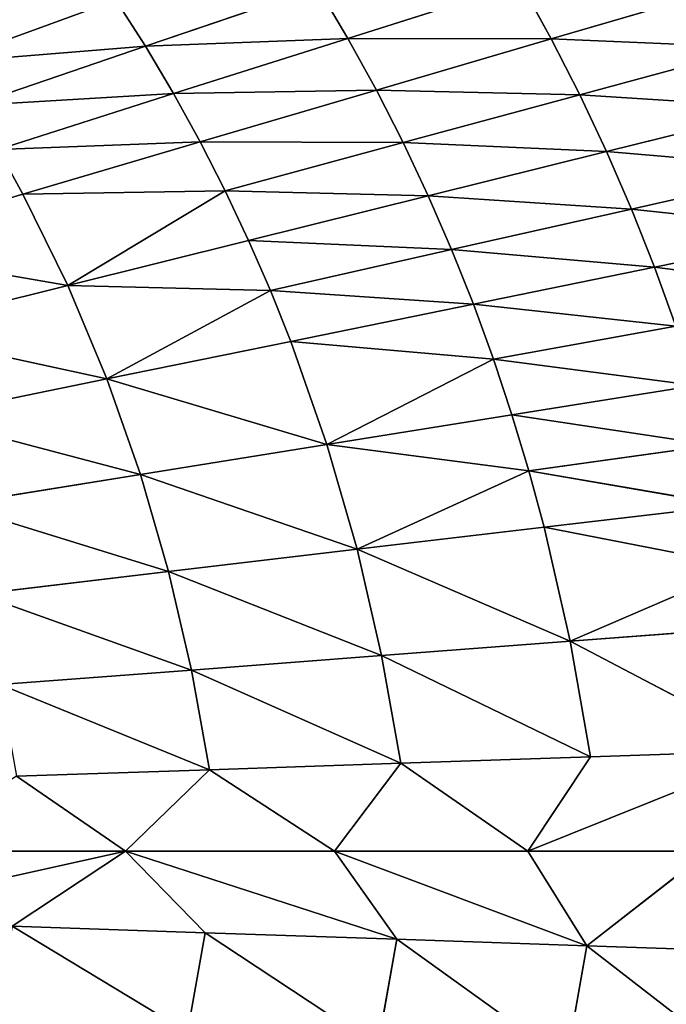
# Model space of a CAD drawing. Extents: x 0 to 605, y 0 to 400.
# Tile 962 of 1056: x 418 to 452, y 192 to 243. Entities that reach past the tile are written whole.
import ezdxf

# ---------------------------------------------------------------- set-up
doc = ezdxf.new("R2010")
doc.units = 0
doc.header["$LTSCALE"] = 25.4
doc.layers.get('0').update_dxf_attribs({"linetype": 'CONTINUOUS'})

# ---------------------------------------------------------------- blocks, each defined once
blk = doc.blocks.new('ATLANTA610_-_S_STL')
at = {"color": 0}
for p, q in [((455.271, 32.924, 154.769), (446.183, 31.675, 157.428)), ((455.271, 32.924, 154.769), (446.183, 31.675, 157.428)), ((456.854, 32.92, 157.889), (447.677, 31.672, 160.365)), ((456.854, 32.92, 157.889), (447.677, 31.672, 160.365)), ((449.076, 31.672, 163.343), (458.336, 32.921, 161.052)), ((449.076, 31.672, 163.343), (458.336, 32.921, 161.052)), ((450.382, 31.676, 166.359), (459.717, 32.926, 164.256)), ((450.382, 31.676, 166.359), (459.717, 32.926, 164.256)), ((451.594, 31.683, 169.409), (460.999, 32.934, 167.496)), ((451.594, 31.683, 169.409), (460.999, 32.934, 167.496)), ((444.593, 31.681, 154.536), (435.524, 30.591, 157.407)), ((444.593, 31.681, 154.536), (435.524, 30.591, 157.407)), ((446.183, 31.675, 157.428), (437.016, 30.585, 160.117)), ((446.183, 31.675, 157.428), (437.016, 30.585, 160.117)), ((438.419, 30.582, 162.869), (447.677, 31.672, 160.365)), ((438.419, 30.582, 162.869), (447.677, 31.672, 160.365)), ((439.734, 30.582, 165.659), (449.076, 31.672, 163.343)), ((439.734, 30.582, 165.659), (449.076, 31.672, 163.343)), ((440.961, 30.585, 168.485), (450.382, 31.676, 166.359)), ((440.961, 30.585, 168.485), (450.382, 31.676, 166.359)), ((451.594, 31.683, 169.409), (442.102, 30.591, 171.342)), ((451.594, 31.683, 169.409), (442.102, 30.591, 171.342)), ((443.156, 30.599, 174.229), (452.714, 31.693, 172.49)), ((443.156, 30.599, 174.229), (452.714, 31.693, 172.49)), ((444.125, 30.611, 177.142), (453.742, 31.707, 175.599)), ((444.125, 30.611, 177.142), (453.742, 31.707, 175.599)), ((444.593, 31.681, 154.536), (446.183, 31.675, 157.428)), ((444.593, 31.681, 154.536), (446.183, 31.675, 157.428)), ((458.1, 31.869, 194.737), (444.949, 30.391, 200.027)), ((458.1, 31.869, 194.737), (444.949, 30.391, 200.027)), ((455.53, 31.746, 181.891), (445.009, 30.625, 180.078)), ((455.53, 31.746, 181.891), (445.009, 30.625, 180.078)), ((454.68, 31.725, 178.733), (445.009, 30.625, 180.078)), ((454.68, 31.725, 178.733), (445.009, 30.625, 180.078)), ((445.811, 30.643, 183.037), (455.53, 31.746, 181.891)), ((445.811, 30.643, 183.037), (455.53, 31.746, 181.891)), ((446.183, 31.675, 157.428), (447.677, 31.672, 160.365)), ((446.183, 31.675, 157.428), (447.677, 31.672, 160.365)), ((447.179, 30.687, 189.016), (458.1, 31.869, 194.737)), ((447.179, 30.687, 189.016), (458.1, 31.869, 194.737)), ((456.976, 31.8, 188.274), (447.179, 30.687, 189.016)), ((456.976, 31.8, 188.274), (447.179, 30.687, 189.016)), ((456.295, 31.771, 185.072), (447.179, 30.687, 189.016)), ((456.295, 31.771, 185.072), (447.179, 30.687, 189.016)), ((449.076, 31.672, 163.343), (447.677, 31.672, 160.365)), ((449.076, 31.672, 163.343), (447.677, 31.672, 160.365)), ((448.054, 30.724, 204.976), (457.918, 31.847, 205.31)), ((448.054, 30.724, 204.976), (457.918, 31.847, 205.31)), ((456.796, 31.778, 211.766), (448.054, 30.724, 204.976)), ((456.796, 31.778, 211.766), (448.054, 30.724, 204.976)), ((448.247, 30.745, 195.072), (458.1, 31.869, 194.737)), ((448.247, 30.745, 195.072), (458.1, 31.869, 194.737)), ((450.382, 31.676, 166.359), (449.076, 31.672, 163.343)), ((450.382, 31.676, 166.359), (449.076, 31.672, 163.343)), ((451.594, 31.683, 169.409), (450.382, 31.676, 166.359)), ((451.594, 31.683, 169.409), (450.382, 31.676, 166.359)), ((451.594, 31.683, 169.409), (452.714, 31.693, 172.49)), ((451.594, 31.683, 169.409), (452.714, 31.693, 172.49)), ((454.415, 31.413, 200.027), (444.949, 30.391, 200.027)), ((454.415, 31.413, 200.027), (444.949, 30.391, 200.027)), ((448.054, 30.724, 204.976), (454.415, 31.413, 200.027)), ((448.054, 30.724, 204.976), (454.415, 31.413, 200.027)), ((433.943, 30.599, 154.741), (424.91, 29.648, 157.822)), ((433.943, 30.599, 154.741), (424.91, 29.648, 157.822)), ((435.524, 30.591, 157.407), (426.386, 29.642, 160.307)), ((435.524, 30.591, 157.407), (426.386, 29.642, 160.307)), ((427.779, 29.637, 162.833), (437.016, 30.585, 160.117)), ((427.779, 29.637, 162.833), (437.016, 30.585, 160.117)), ((429.089, 29.634, 165.398), (438.419, 30.582, 162.869)), ((429.089, 29.634, 165.398), (438.419, 30.582, 162.869)), ((430.317, 29.634, 167.998), (439.734, 30.582, 165.659)), ((430.317, 29.634, 167.998), (439.734, 30.582, 165.659)), ((440.961, 30.585, 168.485), (431.464, 29.636, 170.632)), ((440.961, 30.585, 168.485), (431.464, 29.636, 170.632)), ((443.156, 30.599, 174.229), (432.53, 29.641, 173.295)), ((443.156, 30.599, 174.229), (432.53, 29.641, 173.295)), ((432.53, 29.641, 173.295), (442.102, 30.591, 171.342)), ((432.53, 29.641, 173.295), (442.102, 30.591, 171.342)), ((433.943, 30.599, 154.741), (435.524, 30.591, 157.407)), ((433.943, 30.599, 154.741), (435.524, 30.591, 157.407)), ((445.009, 30.625, 180.078), (434.424, 29.657, 178.7)), ((445.009, 30.625, 180.078), (434.424, 29.657, 178.7)), ((444.125, 30.611, 177.142), (434.424, 29.657, 178.7)), ((444.125, 30.611, 177.142), (434.424, 29.657, 178.7)), ((443.156, 30.599, 174.229), (434.424, 29.657, 178.7)), ((443.156, 30.599, 174.229), (434.424, 29.657, 178.7)), ((448.054, 30.724, 204.976), (434.816, 29.447, 200.027)), ((448.054, 30.724, 204.976), (434.816, 29.447, 200.027)), ((435.524, 30.591, 157.407), (437.016, 30.585, 160.117)), ((435.524, 30.591, 157.407), (437.016, 30.585, 160.117)), ((447.179, 30.687, 189.016), (436.005, 29.683, 184.194)), ((447.179, 30.687, 189.016), (436.005, 29.683, 184.194)), ((445.811, 30.643, 183.037), (436.005, 29.683, 184.194)), ((445.811, 30.643, 183.037), (436.005, 29.683, 184.194)), ((445.009, 30.625, 180.078), (436.005, 29.683, 184.194)), ((445.009, 30.625, 180.078), (436.005, 29.683, 184.194)), ((438.419, 30.582, 162.869), (437.016, 30.585, 160.117)), ((438.419, 30.582, 162.869), (437.016, 30.585, 160.117)), ((448.247, 30.745, 195.072), (437.291, 29.719, 189.766)), ((448.247, 30.745, 195.072), (437.291, 29.719, 189.766)), ((447.179, 30.687, 189.016), (437.291, 29.719, 189.766)), ((447.179, 30.687, 189.016), (437.291, 29.719, 189.766)), ((438.093, 29.748, 204.638), (448.054, 30.724, 204.976)), ((438.093, 29.748, 204.638), (448.054, 30.724, 204.976)), ((446.987, 30.667, 211.023), (438.093, 29.748, 204.638)), ((446.987, 30.667, 211.023), (438.093, 29.748, 204.638)), ((448.247, 30.745, 195.072), (438.298, 29.766, 195.409)), ((448.247, 30.745, 195.072), (438.298, 29.766, 195.409)), ((439.734, 30.582, 165.659), (438.419, 30.582, 162.869)), ((439.734, 30.582, 165.659), (438.419, 30.582, 162.869)), ((440.961, 30.585, 168.485), (439.734, 30.582, 165.659)), ((440.961, 30.585, 168.485), (439.734, 30.582, 165.659)), ((440.961, 30.585, 168.485), (442.102, 30.591, 171.342)), ((440.961, 30.585, 168.485), (442.102, 30.591, 171.342)), ((443.156, 30.599, 174.229), (442.102, 30.591, 171.342)), ((443.156, 30.599, 174.229), (442.102, 30.591, 171.342)), ((443.156, 30.599, 174.229), (444.125, 30.611, 177.142)), ((443.156, 30.599, 174.229), (444.125, 30.611, 177.142)), ((444.125, 30.611, 177.142), (445.009, 30.625, 180.078)), ((444.125, 30.611, 177.142), (445.009, 30.625, 180.078)), ((448.247, 30.745, 195.072), (444.949, 30.391, 200.027)), ((448.247, 30.745, 195.072), (444.949, 30.391, 200.027)), ((448.054, 30.724, 204.976), (444.949, 30.391, 200.027)), ((448.054, 30.724, 204.976), (444.949, 30.391, 200.027)), ((445.009, 30.625, 180.078), (445.811, 30.643, 183.037)), ((445.009, 30.625, 180.078), (445.811, 30.643, 183.037)), ((445.811, 30.643, 183.037), (447.179, 30.687, 189.016)), ((445.811, 30.643, 183.037), (447.179, 30.687, 189.016)), ((446.987, 30.667, 211.023), (448.054, 30.724, 204.976)), ((446.987, 30.667, 211.023), (448.054, 30.724, 204.976)), ((447.179, 30.687, 189.016), (448.247, 30.745, 195.072)), ((447.179, 30.687, 189.016), (448.247, 30.745, 195.072)), ((444.949, 30.391, 200.027), (434.816, 29.447, 200.027)), ((444.949, 30.391, 200.027), (434.816, 29.447, 200.027)), ((444.949, 30.391, 200.027), (438.298, 29.766, 195.409)), ((444.949, 30.391, 200.027), (438.298, 29.766, 195.409)), ((414.37, 28.83, 158.669), (423.35, 29.657, 155.381)), ((414.37, 28.83, 158.669), (423.35, 29.657, 155.381)), ((424.91, 29.648, 157.822), (415.816, 28.822, 160.931)), ((424.91, 29.648, 157.822), (415.816, 28.822, 160.931)), ((417.185, 28.816, 163.233), (426.386, 29.642, 160.307)), ((417.185, 28.816, 163.233), (426.386, 29.642, 160.307)), ((418.477, 28.812, 165.573), (427.779, 29.637, 162.833)), ((418.477, 28.812, 165.573), (427.779, 29.637, 162.833)), ((418.477, 28.812, 165.573), (429.089, 29.634, 165.398)), ((418.477, 28.812, 165.573), (429.089, 29.634, 165.398)), ((420.833, 28.81, 170.359), (431.464, 29.636, 170.632)), ((420.833, 28.81, 170.359), (431.464, 29.636, 170.632)), ((430.317, 29.634, 167.998), (420.833, 28.81, 170.359)), ((420.833, 28.81, 170.359), (429.089, 29.634, 165.398)), ((420.833, 28.81, 170.359), (429.089, 29.634, 165.398)), ((430.317, 29.634, 167.998), (420.833, 28.81, 170.359)), ((432.53, 29.641, 173.295), (422.889, 28.815, 175.266)), ((432.53, 29.641, 173.295), (422.889, 28.815, 175.266)), ((422.889, 28.815, 175.266), (431.464, 29.636, 170.632)), ((422.889, 28.815, 175.266), (431.464, 29.636, 170.632)), ((423.35, 29.657, 155.381), (424.91, 29.648, 157.822)), ((423.35, 29.657, 155.381), (424.91, 29.648, 157.822)), ((438.093, 29.748, 204.638), (423.865, 28.574, 200.027)), ((438.093, 29.748, 204.638), (423.865, 28.574, 200.027)), ((434.816, 29.447, 200.027), (423.865, 28.574, 200.027)), ((434.816, 29.447, 200.027), (423.865, 28.574, 200.027)), ((434.424, 29.657, 178.7), (424.65, 28.828, 180.272)), ((434.424, 29.657, 178.7), (424.65, 28.828, 180.272)), ((424.91, 29.648, 157.822), (426.386, 29.642, 160.307)), ((424.91, 29.648, 157.822), (426.386, 29.642, 160.307)), ((437.291, 29.719, 189.766), (426.123, 28.849, 185.361)), ((437.291, 29.719, 189.766), (426.123, 28.849, 185.361)), ((436.005, 29.683, 184.194), (426.123, 28.849, 185.361)), ((436.005, 29.683, 184.194), (426.123, 28.849, 185.361)), ((427.779, 29.637, 162.833), (426.386, 29.642, 160.307)), ((427.779, 29.637, 162.833), (426.386, 29.642, 160.307)), ((438.298, 29.766, 195.409), (427.323, 28.878, 190.523)), ((438.298, 29.766, 195.409), (427.323, 28.878, 190.523)), ((437.291, 29.719, 189.766), (427.323, 28.878, 190.523)), ((437.291, 29.719, 189.766), (427.323, 28.878, 190.523)), ((429.089, 29.634, 165.398), (427.779, 29.637, 162.833)), ((429.089, 29.634, 165.398), (427.779, 29.637, 162.833)), ((428.048, 28.899, 204.297), (438.093, 29.748, 204.638)), ((428.048, 28.899, 204.297), (438.093, 29.748, 204.638)), ((437.087, 29.701, 210.272), (428.048, 28.899, 204.297)), ((437.087, 29.701, 210.272), (428.048, 28.899, 204.297)), ((438.298, 29.766, 195.409), (428.265, 28.916, 195.75)), ((438.298, 29.766, 195.409), (428.265, 28.916, 195.75)), ((434.816, 29.447, 200.027), (428.265, 28.916, 195.75)), ((434.816, 29.447, 200.027), (428.265, 28.916, 195.75)), ((430.317, 29.634, 167.998), (429.089, 29.634, 165.398)), ((430.317, 29.634, 167.998), (429.089, 29.634, 165.398)), ((430.317, 29.634, 167.998), (431.464, 29.636, 170.632)), ((430.317, 29.634, 167.998), (431.464, 29.636, 170.632)), ((432.53, 29.641, 173.295), (431.464, 29.636, 170.632)), ((432.53, 29.641, 173.295), (431.464, 29.636, 170.632)), ((434.424, 29.657, 178.7), (432.53, 29.641, 173.295)), ((434.424, 29.657, 178.7), (432.53, 29.641, 173.295)), ((436.005, 29.683, 184.194), (434.424, 29.657, 178.7)), ((436.005, 29.683, 184.194), (434.424, 29.657, 178.7)), ((438.298, 29.766, 195.409), (434.816, 29.447, 200.027)), ((438.298, 29.766, 195.409), (434.816, 29.447, 200.027)), ((438.093, 29.748, 204.638), (434.816, 29.447, 200.027)), ((438.093, 29.748, 204.638), (434.816, 29.447, 200.027)), ((436.005, 29.683, 184.194), (437.291, 29.719, 189.766)), ((436.005, 29.683, 184.194), (437.291, 29.719, 189.766)), ((437.087, 29.701, 210.272), (438.093, 29.748, 204.638)), ((437.087, 29.701, 210.272), (438.093, 29.748, 204.638)), ((437.291, 29.719, 189.766), (438.298, 29.766, 195.409)), ((437.291, 29.719, 189.766), (438.298, 29.766, 195.409)), ((428.265, 28.916, 195.75), (417.282, 28.15, 191.286)), ((428.265, 28.916, 195.75), (417.282, 28.15, 191.286)), ((428.265, 28.916, 195.75), (418.157, 28.18, 196.093)), ((428.265, 28.916, 195.75), (418.157, 28.18, 196.093)), ((428.265, 28.916, 195.75), (423.865, 28.574, 200.027)), ((428.265, 28.916, 195.75), (423.865, 28.574, 200.027)), ((427.323, 28.878, 190.523), (428.265, 28.916, 195.75)), ((427.323, 28.878, 190.523), (428.265, 28.916, 195.75)), ((423.865, 28.574, 200.027), (407.741, 27.534, 203.607)), ((423.865, 28.574, 200.027), (407.741, 27.534, 203.607)), ((409.118, 28.098, 168.336), (418.477, 28.812, 165.573)), ((409.118, 28.098, 168.336), (418.477, 28.812, 165.573)), ((411.289, 28.096, 172.739), (420.833, 28.81, 170.359)), ((411.289, 28.096, 172.739), (420.833, 28.81, 170.359)), ((423.865, 28.574, 200.027), (412.096, 27.785, 200.027)), ((423.865, 28.574, 200.027), (412.096, 27.785, 200.027)), ((422.889, 28.815, 175.266), (413.185, 28.1, 177.252)), ((422.889, 28.815, 175.266), (413.185, 28.1, 177.252)), ((424.65, 28.828, 180.272), (414.81, 28.11, 181.858)), ((424.65, 28.828, 180.272), (414.81, 28.11, 181.858)), ((426.123, 28.849, 185.361), (416.171, 28.126, 186.538)), ((426.123, 28.849, 185.361), (416.171, 28.126, 186.538)), ((417.185, 28.816, 163.233), (418.477, 28.812, 165.573)), ((417.185, 28.816, 163.233), (418.477, 28.812, 165.573)), ((427.323, 28.878, 190.523), (417.282, 28.15, 191.286)), ((427.323, 28.878, 190.523), (417.282, 28.15, 191.286)), ((427.107, 28.861, 209.515), (417.929, 28.165, 203.953)), ((427.107, 28.861, 209.515), (417.929, 28.165, 203.953)), ((417.929, 28.165, 203.953), (423.865, 28.574, 200.027)), ((417.929, 28.165, 203.953), (423.865, 28.574, 200.027)), ((423.865, 28.574, 200.027), (418.157, 28.18, 196.093)), ((423.865, 28.574, 200.027), (418.157, 28.18, 196.093)), ((420.833, 28.81, 170.359), (418.477, 28.812, 165.573)), ((420.833, 28.81, 170.359), (418.477, 28.812, 165.573)), ((422.889, 28.815, 175.266), (420.833, 28.81, 170.359)), ((422.889, 28.815, 175.266), (420.833, 28.81, 170.359)), ((422.889, 28.815, 175.266), (424.65, 28.828, 180.272)), ((422.889, 28.815, 175.266), (424.65, 28.828, 180.272)), ((428.048, 28.899, 204.297), (423.865, 28.574, 200.027)), ((428.048, 28.899, 204.297), (423.865, 28.574, 200.027)), ((424.65, 28.828, 180.272), (426.123, 28.849, 185.361)), ((424.65, 28.828, 180.272), (426.123, 28.849, 185.361)), ((426.123, 28.849, 185.361), (427.323, 28.878, 190.523)), ((426.123, 28.849, 185.361), (427.323, 28.878, 190.523)), ((427.107, 28.861, 209.515), (428.048, 28.899, 204.297)), ((427.107, 28.861, 209.515), (428.048, 28.899, 204.297))]:
    blk.add_line(p, q, dxfattribs=at)
mesh = blk.add_polyface(dxfattribs=at)
corners = [(444.593, 31.681, 154.536), (455.271, 32.924, 154.769), (453.586, 32.931, 151.697), (446.183, 31.675, 157.428)]
mesh.append_faces([[corners[k] for k in face] for face in [(0, 1, 2), (1, 0, 3)]], dxfattribs={"vtx0": -1, "color": 0})
mesh = blk.add_polyface(dxfattribs=at)
corners = [(446.183, 31.675, 157.428), (456.854, 32.92, 157.889), (455.271, 32.924, 154.769), (447.677, 31.672, 160.365)]
mesh.append_faces([[corners[k] for k in face] for face in [(0, 1, 2), (1, 0, 3)]], dxfattribs={"vtx0": -1, "color": 0})
mesh = blk.add_polyface(dxfattribs=at)
corners = [(447.677, 31.672, 160.365), (458.336, 32.921, 161.052), (456.854, 32.92, 157.889), (449.076, 31.672, 163.343)]
mesh.append_faces([[corners[k] for k in face] for face in [(0, 1, 2), (1, 0, 3)]], dxfattribs={"vtx0": -1, "color": 0})
mesh = blk.add_polyface(dxfattribs=at)
corners = [(449.076, 31.672, 163.343), (459.717, 32.926, 164.256), (458.336, 32.921, 161.052), (450.382, 31.676, 166.359)]
mesh.append_faces([[corners[k] for k in face] for face in [(0, 1, 2), (1, 0, 3)]], dxfattribs={"vtx0": -1, "color": 0})
mesh = blk.add_polyface(dxfattribs=at)
corners = [(450.382, 31.676, 166.359), (460.999, 32.934, 167.496), (459.717, 32.926, 164.256), (451.594, 31.683, 169.409)]
mesh.append_faces([[corners[k] for k in face] for face in [(0, 1, 2), (1, 0, 3)]], dxfattribs={"vtx0": -1, "color": 0})
mesh = blk.add_polyface(dxfattribs=at)
corners = [(451.594, 31.683, 169.409), (462.183, 32.947, 170.77), (460.999, 32.934, 167.496), (452.714, 31.693, 172.49)]
mesh.append_faces([[corners[k] for k in face] for face in [(0, 1, 2), (1, 0, 3)]], dxfattribs={"vtx0": -1, "color": 0})
mesh = blk.add_polyface(dxfattribs=at)
corners = [(433.943, 30.599, 154.741), (444.593, 31.681, 154.536), (442.908, 31.691, 151.692), (435.524, 30.591, 157.407)]
mesh.append_faces([[corners[k] for k in face] for face in [(0, 1, 2), (1, 0, 3)]], dxfattribs={"vtx0": -1, "color": 0})
mesh = blk.add_polyface(dxfattribs=at)
corners = [(435.524, 30.591, 157.407), (446.183, 31.675, 157.428), (444.593, 31.681, 154.536), (437.016, 30.585, 160.117)]
mesh.append_faces([[corners[k] for k in face] for face in [(0, 1, 2), (1, 0, 3)]], dxfattribs={"vtx0": -1, "color": 0})
mesh = blk.add_polyface(dxfattribs=at)
corners = [(437.016, 30.585, 160.117), (447.677, 31.672, 160.365), (446.183, 31.675, 157.428), (438.419, 30.582, 162.869)]
mesh.append_faces([[corners[k] for k in face] for face in [(0, 1, 2), (1, 0, 3)]], dxfattribs={"vtx0": -1, "color": 0})
mesh = blk.add_polyface(dxfattribs=at)
corners = [(438.419, 30.582, 162.869), (449.076, 31.672, 163.343), (447.677, 31.672, 160.365), (439.734, 30.582, 165.659)]
mesh.append_faces([[corners[k] for k in face] for face in [(0, 1, 2), (1, 0, 3)]], dxfattribs={"vtx0": -1, "color": 0})
mesh = blk.add_polyface(dxfattribs=at)
corners = [(439.734, 30.582, 165.659), (450.382, 31.676, 166.359), (449.076, 31.672, 163.343), (440.961, 30.585, 168.485)]
mesh.append_faces([[corners[k] for k in face] for face in [(0, 1, 2), (1, 0, 3)]], dxfattribs={"vtx0": -1, "color": 0})
mesh = blk.add_polyface(dxfattribs=at)
corners = [(440.961, 30.585, 168.485), (451.594, 31.683, 169.409), (450.382, 31.676, 166.359), (442.102, 30.591, 171.342)]
mesh.append_faces([[corners[k] for k in face] for face in [(0, 1, 2), (1, 0, 3)]], dxfattribs={"vtx0": -1, "color": 0})
mesh = blk.add_polyface(dxfattribs=at)
corners = [(442.102, 30.591, 171.342), (452.714, 31.693, 172.49), (451.594, 31.683, 169.409), (443.156, 30.599, 174.229)]
mesh.append_faces([[corners[k] for k in face] for face in [(0, 1, 2), (1, 0, 3)]], dxfattribs={"vtx0": -1, "color": 0})
mesh = blk.add_polyface(dxfattribs=at)
corners = [(443.156, 30.599, 174.229), (453.742, 31.707, 175.599), (452.714, 31.693, 172.49), (444.125, 30.611, 177.142)]
mesh.append_faces([[corners[k] for k in face] for face in [(0, 1, 2), (1, 0, 3)]], dxfattribs={"vtx0": -1, "color": 0})
mesh = blk.add_polyface(dxfattribs=at)
corners = [(444.125, 30.611, 177.142), (454.68, 31.725, 178.733), (453.742, 31.707, 175.599), (445.009, 30.625, 180.078)]
mesh.append_faces([[corners[k] for k in face] for face in [(0, 1, 2), (1, 0, 3)]], dxfattribs={"vtx0": -1, "color": 0})
mesh = blk.add_polyface(dxfattribs=at)
corners = [(444.949, 30.391, 200.027), (454.415, 31.413, 200.027), (458.1, 31.869, 194.737)]
mesh.append_faces([[corners[k] for k in face] for face in [(0, 1, 2)]], dxfattribs={"color": 0})
mesh = blk.add_polyface(dxfattribs=at)
corners = [(444.949, 30.391, 200.027), (458.1, 31.869, 194.737), (448.247, 30.745, 195.072)]
mesh.append_faces([[corners[k] for k in face] for face in [(0, 1, 2)]], dxfattribs={"color": 0})
mesh = blk.add_polyface(dxfattribs=at)
corners = [(445.811, 30.643, 183.037), (455.53, 31.746, 181.891), (445.009, 30.625, 180.078)]
mesh.append_faces([[corners[k] for k in face] for face in [(0, 1, 2)]], dxfattribs={"color": 0})
mesh = blk.add_polyface(dxfattribs=at)
corners = [(455.53, 31.746, 181.891), (454.68, 31.725, 178.733), (445.009, 30.625, 180.078)]
mesh.append_faces([[corners[k] for k in face] for face in [(0, 1, 2)]], dxfattribs={"color": 0})
mesh = blk.add_polyface(dxfattribs=at)
corners = [(445.811, 30.643, 183.037), (456.295, 31.771, 185.072), (455.53, 31.746, 181.891), (447.179, 30.687, 189.016)]
mesh.append_faces([[corners[k] for k in face] for face in [(0, 1, 2), (1, 0, 3)]], dxfattribs={"vtx0": -1, "color": 0})
mesh = blk.add_polyface(dxfattribs=at)
corners = [(456.796, 31.778, 211.766), (448.054, 30.724, 204.976), (446.987, 30.667, 211.023)]
mesh.append_faces([[corners[k] for k in face] for face in [(0, 1, 2)]], dxfattribs={"color": 0})
mesh = blk.add_polyface(dxfattribs=at)
corners = [(458.1, 31.869, 194.737), (456.976, 31.8, 188.274), (447.179, 30.687, 189.016)]
mesh.append_faces([[corners[k] for k in face] for face in [(0, 1, 2)]], dxfattribs={"color": 0})
mesh = blk.add_polyface(dxfattribs=at)
corners = [(448.247, 30.745, 195.072), (458.1, 31.869, 194.737), (447.179, 30.687, 189.016)]
mesh.append_faces([[corners[k] for k in face] for face in [(0, 1, 2)]], dxfattribs={"color": 0})
mesh = blk.add_polyface(dxfattribs=at)
corners = [(447.179, 30.687, 189.016), (456.976, 31.8, 188.274), (456.295, 31.771, 185.072)]
mesh.append_faces([[corners[k] for k in face] for face in [(0, 1, 2)]], dxfattribs={"color": 0})
mesh = blk.add_polyface(dxfattribs=at)
corners = [(457.918, 31.847, 205.31), (454.415, 31.413, 200.027), (448.054, 30.724, 204.976)]
mesh.append_faces([[corners[k] for k in face] for face in [(0, 1, 2)]], dxfattribs={"color": 0})
mesh = blk.add_polyface(dxfattribs=at)
corners = [(456.796, 31.778, 211.766), (457.918, 31.847, 205.31), (448.054, 30.724, 204.976)]
mesh.append_faces([[corners[k] for k in face] for face in [(0, 1, 2)]], dxfattribs={"color": 0})
mesh = blk.add_polyface(dxfattribs=at)
corners = [(448.054, 30.724, 204.976), (454.415, 31.413, 200.027), (444.949, 30.391, 200.027)]
mesh.append_faces([[corners[k] for k in face] for face in [(0, 1, 2)]], dxfattribs={"color": 0})
mesh = blk.add_polyface(dxfattribs=at)
corners = [(423.35, 29.657, 155.381), (433.943, 30.599, 154.741), (432.271, 30.609, 152.124), (424.91, 29.648, 157.822)]
mesh.append_faces([[corners[k] for k in face] for face in [(0, 1, 2), (1, 0, 3)]], dxfattribs={"vtx0": -1, "color": 0})
mesh = blk.add_polyface(dxfattribs=at)
corners = [(424.91, 29.648, 157.822), (435.524, 30.591, 157.407), (433.943, 30.599, 154.741), (426.386, 29.642, 160.307)]
mesh.append_faces([[corners[k] for k in face] for face in [(0, 1, 2), (1, 0, 3)]], dxfattribs={"vtx0": -1, "color": 0})
mesh = blk.add_polyface(dxfattribs=at)
corners = [(426.386, 29.642, 160.307), (437.016, 30.585, 160.117), (435.524, 30.591, 157.407), (427.779, 29.637, 162.833)]
mesh.append_faces([[corners[k] for k in face] for face in [(0, 1, 2), (1, 0, 3)]], dxfattribs={"vtx0": -1, "color": 0})
mesh = blk.add_polyface(dxfattribs=at)
corners = [(427.779, 29.637, 162.833), (438.419, 30.582, 162.869), (437.016, 30.585, 160.117), (429.089, 29.634, 165.398)]
mesh.append_faces([[corners[k] for k in face] for face in [(0, 1, 2), (1, 0, 3)]], dxfattribs={"vtx0": -1, "color": 0})
mesh = blk.add_polyface(dxfattribs=at)
corners = [(429.089, 29.634, 165.398), (439.734, 30.582, 165.659), (438.419, 30.582, 162.869), (430.317, 29.634, 167.998)]
mesh.append_faces([[corners[k] for k in face] for face in [(0, 1, 2), (1, 0, 3)]], dxfattribs={"vtx0": -1, "color": 0})
mesh = blk.add_polyface(dxfattribs=at)
corners = [(430.317, 29.634, 167.998), (440.961, 30.585, 168.485), (439.734, 30.582, 165.659), (431.464, 29.636, 170.632)]
mesh.append_faces([[corners[k] for k in face] for face in [(0, 1, 2), (1, 0, 3)]], dxfattribs={"vtx0": -1, "color": 0})
mesh = blk.add_polyface(dxfattribs=at)
corners = [(431.464, 29.636, 170.632), (442.102, 30.591, 171.342), (440.961, 30.585, 168.485), (432.53, 29.641, 173.295)]
mesh.append_faces([[corners[k] for k in face] for face in [(0, 1, 2), (1, 0, 3)]], dxfattribs={"vtx0": -1, "color": 0})
mesh = blk.add_polyface(dxfattribs=at)
corners = [(434.424, 29.657, 178.7), (443.156, 30.599, 174.229), (432.53, 29.641, 173.295)]
mesh.append_faces([[corners[k] for k in face] for face in [(0, 1, 2)]], dxfattribs={"color": 0})
mesh = blk.add_polyface(dxfattribs=at)
corners = [(443.156, 30.599, 174.229), (442.102, 30.591, 171.342), (432.53, 29.641, 173.295)]
mesh.append_faces([[corners[k] for k in face] for face in [(0, 1, 2)]], dxfattribs={"color": 0})
mesh = blk.add_polyface(dxfattribs=at)
corners = [(436.005, 29.683, 184.194), (445.009, 30.625, 180.078), (434.424, 29.657, 178.7)]
mesh.append_faces([[corners[k] for k in face] for face in [(0, 1, 2)]], dxfattribs={"color": 0})
mesh = blk.add_polyface(dxfattribs=at)
corners = [(445.009, 30.625, 180.078), (444.125, 30.611, 177.142), (434.424, 29.657, 178.7)]
mesh.append_faces([[corners[k] for k in face] for face in [(0, 1, 2)]], dxfattribs={"color": 0})
mesh = blk.add_polyface(dxfattribs=at)
corners = [(434.424, 29.657, 178.7), (444.125, 30.611, 177.142), (443.156, 30.599, 174.229)]
mesh.append_faces([[corners[k] for k in face] for face in [(0, 1, 2)]], dxfattribs={"color": 0})
mesh = blk.add_polyface(dxfattribs=at)
corners = [(448.054, 30.724, 204.976), (434.816, 29.447, 200.027), (438.093, 29.748, 204.638)]
mesh.append_faces([[corners[k] for k in face] for face in [(0, 1, 2)]], dxfattribs={"color": 0})
mesh = blk.add_polyface(dxfattribs=at)
corners = [(448.054, 30.724, 204.976), (444.949, 30.391, 200.027), (434.816, 29.447, 200.027)]
mesh.append_faces([[corners[k] for k in face] for face in [(0, 1, 2)]], dxfattribs={"color": 0})
mesh = blk.add_polyface(dxfattribs=at)
corners = [(437.291, 29.719, 189.766), (447.179, 30.687, 189.016), (436.005, 29.683, 184.194)]
mesh.append_faces([[corners[k] for k in face] for face in [(0, 1, 2)]], dxfattribs={"color": 0})
mesh = blk.add_polyface(dxfattribs=at)
corners = [(447.179, 30.687, 189.016), (445.811, 30.643, 183.037), (436.005, 29.683, 184.194)]
mesh.append_faces([[corners[k] for k in face] for face in [(0, 1, 2)]], dxfattribs={"color": 0})
mesh = blk.add_polyface(dxfattribs=at)
corners = [(436.005, 29.683, 184.194), (445.811, 30.643, 183.037), (445.009, 30.625, 180.078)]
mesh.append_faces([[corners[k] for k in face] for face in [(0, 1, 2)]], dxfattribs={"color": 0})
mesh = blk.add_polyface(dxfattribs=at)
corners = [(446.987, 30.667, 211.023), (438.093, 29.748, 204.638), (437.087, 29.701, 210.272)]
mesh.append_faces([[corners[k] for k in face] for face in [(0, 1, 2)]], dxfattribs={"color": 0})
mesh = blk.add_polyface(dxfattribs=at)
corners = [(438.298, 29.766, 195.409), (448.247, 30.745, 195.072), (437.291, 29.719, 189.766)]
mesh.append_faces([[corners[k] for k in face] for face in [(0, 1, 2)]], dxfattribs={"color": 0})
mesh = blk.add_polyface(dxfattribs=at)
corners = [(448.247, 30.745, 195.072), (447.179, 30.687, 189.016), (437.291, 29.719, 189.766)]
mesh.append_faces([[corners[k] for k in face] for face in [(0, 1, 2)]], dxfattribs={"color": 0})
mesh = blk.add_polyface(dxfattribs=at)
corners = [(446.987, 30.667, 211.023), (448.054, 30.724, 204.976), (438.093, 29.748, 204.638)]
mesh.append_faces([[corners[k] for k in face] for face in [(0, 1, 2)]], dxfattribs={"color": 0})
mesh = blk.add_polyface(dxfattribs=at)
corners = [(444.949, 30.391, 200.027), (448.247, 30.745, 195.072), (438.298, 29.766, 195.409)]
mesh.append_faces([[corners[k] for k in face] for face in [(0, 1, 2)]], dxfattribs={"color": 0})
mesh = blk.add_polyface(dxfattribs=at)
corners = [(444.949, 30.391, 200.027), (438.298, 29.766, 195.409), (434.816, 29.447, 200.027)]
mesh.append_faces([[corners[k] for k in face] for face in [(0, 1, 2)]], dxfattribs={"color": 0})
mesh = blk.add_polyface(dxfattribs=at)
corners = [(411.249, 28.85, 154.278), (421.707, 29.669, 152.988), (419.983, 29.682, 150.643), (412.847, 28.839, 156.451)]
mesh.append_faces([[corners[k] for k in face] for face in [(0, 1, 2), (1, 0, 3)]], dxfattribs={"vtx0": -1, "color": 0})
mesh = blk.add_polyface(dxfattribs=at)
corners = [(412.847, 28.839, 156.451), (423.35, 29.657, 155.381), (421.707, 29.669, 152.988), (414.37, 28.83, 158.669)]
mesh.append_faces([[corners[k] for k in face] for face in [(0, 1, 2), (1, 0, 3)]], dxfattribs={"vtx0": -1, "color": 0})
mesh = blk.add_polyface(dxfattribs=at)
corners = [(414.37, 28.83, 158.669), (424.91, 29.648, 157.822), (423.35, 29.657, 155.381), (415.816, 28.822, 160.931)]
mesh.append_faces([[corners[k] for k in face] for face in [(0, 1, 2), (1, 0, 3)]], dxfattribs={"vtx0": -1, "color": 0})
mesh = blk.add_polyface(dxfattribs=at)
corners = [(415.816, 28.822, 160.931), (426.386, 29.642, 160.307), (424.91, 29.648, 157.822), (417.185, 28.816, 163.233)]
mesh.append_faces([[corners[k] for k in face] for face in [(0, 1, 2), (1, 0, 3)]], dxfattribs={"vtx0": -1, "color": 0})
mesh = blk.add_polyface(dxfattribs=at)
corners = [(417.185, 28.816, 163.233), (427.779, 29.637, 162.833), (426.386, 29.642, 160.307), (418.477, 28.812, 165.573)]
mesh.append_faces([[corners[k] for k in face] for face in [(0, 1, 2), (1, 0, 3)]], dxfattribs={"vtx0": -1, "color": 0})
mesh = blk.add_polyface(dxfattribs=at)
corners = [(418.477, 28.812, 165.573), (429.089, 29.634, 165.398), (427.779, 29.637, 162.833)]
mesh.append_faces([[corners[k] for k in face] for face in [(0, 1, 2)]], dxfattribs={"color": 0})
mesh = blk.add_polyface(dxfattribs=at)
corners = [(420.833, 28.81, 170.359), (429.089, 29.634, 165.398), (418.477, 28.812, 165.573)]
mesh.append_faces([[corners[k] for k in face] for face in [(0, 1, 2)]], dxfattribs={"color": 0})
mesh = blk.add_polyface(dxfattribs=at)
corners = [(431.464, 29.636, 170.632), (430.317, 29.634, 167.998), (420.833, 28.81, 170.359)]
mesh.append_faces([[corners[k] for k in face] for face in [(0, 1, 2)]], dxfattribs={"color": 0})
mesh = blk.add_polyface(dxfattribs=at)
corners = [(422.889, 28.815, 175.266), (431.464, 29.636, 170.632), (420.833, 28.81, 170.359)]
mesh.append_faces([[corners[k] for k in face] for face in [(0, 1, 2)]], dxfattribs={"color": 0})
mesh = blk.add_polyface(dxfattribs=at)
corners = [(420.833, 28.81, 170.359), (430.317, 29.634, 167.998), (429.089, 29.634, 165.398)]
mesh.append_faces([[corners[k] for k in face] for face in [(0, 1, 2)]], dxfattribs={"color": 0})
mesh = blk.add_polyface(dxfattribs=at)
corners = [(422.889, 28.815, 175.266), (434.424, 29.657, 178.7), (432.53, 29.641, 173.295), (424.65, 28.828, 180.272)]
mesh.append_faces([[corners[k] for k in face] for face in [(0, 1, 2), (1, 0, 3)]], dxfattribs={"vtx0": -1, "color": 0})
mesh = blk.add_polyface(dxfattribs=at)
corners = [(422.889, 28.815, 175.266), (432.53, 29.641, 173.295), (431.464, 29.636, 170.632)]
mesh.append_faces([[corners[k] for k in face] for face in [(0, 1, 2)]], dxfattribs={"color": 0})
mesh = blk.add_polyface(dxfattribs=at)
corners = [(438.093, 29.748, 204.638), (423.865, 28.574, 200.027), (428.048, 28.899, 204.297)]
mesh.append_faces([[corners[k] for k in face] for face in [(0, 1, 2)]], dxfattribs={"color": 0})
mesh = blk.add_polyface(dxfattribs=at)
corners = [(438.093, 29.748, 204.638), (434.816, 29.447, 200.027), (423.865, 28.574, 200.027)]
mesh.append_faces([[corners[k] for k in face] for face in [(0, 1, 2)]], dxfattribs={"color": 0})
mesh = blk.add_polyface(dxfattribs=at)
corners = [(423.865, 28.574, 200.027), (434.816, 29.447, 200.027), (428.265, 28.916, 195.75)]
mesh.append_faces([[corners[k] for k in face] for face in [(0, 1, 2)]], dxfattribs={"color": 0})
mesh = blk.add_polyface(dxfattribs=at)
corners = [(424.65, 28.828, 180.272), (436.005, 29.683, 184.194), (434.424, 29.657, 178.7), (426.123, 28.849, 185.361)]
mesh.append_faces([[corners[k] for k in face] for face in [(0, 1, 2), (1, 0, 3)]], dxfattribs={"vtx0": -1, "color": 0})
mesh = blk.add_polyface(dxfattribs=at)
corners = [(427.323, 28.878, 190.523), (437.291, 29.719, 189.766), (426.123, 28.849, 185.361)]
mesh.append_faces([[corners[k] for k in face] for face in [(0, 1, 2)]], dxfattribs={"color": 0})
mesh = blk.add_polyface(dxfattribs=at)
corners = [(437.291, 29.719, 189.766), (436.005, 29.683, 184.194), (426.123, 28.849, 185.361)]
mesh.append_faces([[corners[k] for k in face] for face in [(0, 1, 2)]], dxfattribs={"color": 0})
mesh = blk.add_polyface(dxfattribs=at)
corners = [(437.087, 29.701, 210.272), (428.048, 28.899, 204.297), (427.107, 28.861, 209.515)]
mesh.append_faces([[corners[k] for k in face] for face in [(0, 1, 2)]], dxfattribs={"color": 0})
mesh = blk.add_polyface(dxfattribs=at)
corners = [(428.265, 28.916, 195.75), (438.298, 29.766, 195.409), (427.323, 28.878, 190.523)]
mesh.append_faces([[corners[k] for k in face] for face in [(0, 1, 2)]], dxfattribs={"color": 0})
mesh = blk.add_polyface(dxfattribs=at)
corners = [(438.298, 29.766, 195.409), (437.291, 29.719, 189.766), (427.323, 28.878, 190.523)]
mesh.append_faces([[corners[k] for k in face] for face in [(0, 1, 2)]], dxfattribs={"color": 0})
mesh = blk.add_polyface(dxfattribs=at)
corners = [(437.087, 29.701, 210.272), (438.093, 29.748, 204.638), (428.048, 28.899, 204.297)]
mesh.append_faces([[corners[k] for k in face] for face in [(0, 1, 2)]], dxfattribs={"color": 0})
mesh = blk.add_polyface(dxfattribs=at)
corners = [(434.816, 29.447, 200.027), (438.298, 29.766, 195.409), (428.265, 28.916, 195.75)]
mesh.append_faces([[corners[k] for k in face] for face in [(0, 1, 2)]], dxfattribs={"color": 0})
mesh = blk.add_polyface(dxfattribs=at)
corners = [(418.157, 28.18, 196.093), (428.265, 28.916, 195.75), (417.282, 28.15, 191.286)]
mesh.append_faces([[corners[k] for k in face] for face in [(0, 1, 2)]], dxfattribs={"color": 0})
mesh = blk.add_polyface(dxfattribs=at)
corners = [(428.265, 28.916, 195.75), (427.323, 28.878, 190.523), (417.282, 28.15, 191.286)]
mesh.append_faces([[corners[k] for k in face] for face in [(0, 1, 2)]], dxfattribs={"color": 0})
mesh = blk.add_polyface(dxfattribs=at)
corners = [(423.865, 28.574, 200.027), (428.265, 28.916, 195.75), (418.157, 28.18, 196.093)]
mesh.append_faces([[corners[k] for k in face] for face in [(0, 1, 2)]], dxfattribs={"color": 0})
mesh = blk.add_polyface(dxfattribs=at)
corners = [(417.929, 28.165, 203.953), (423.865, 28.574, 200.027), (407.741, 27.534, 203.607)]
mesh.append_faces([[corners[k] for k in face] for face in [(0, 1, 2)]], dxfattribs={"color": 0})
mesh = blk.add_polyface(dxfattribs=at)
corners = [(407.741, 27.534, 203.607), (423.865, 28.574, 200.027), (412.096, 27.785, 200.027)]
mesh.append_faces([[corners[k] for k in face] for face in [(0, 1, 2)]], dxfattribs={"color": 0})
mesh = blk.add_polyface(dxfattribs=at)
corners = [(409.118, 28.098, 168.336), (418.477, 28.812, 165.573), (417.185, 28.816, 163.233)]
mesh.append_faces([[corners[k] for k in face] for face in [(0, 1, 2)]], dxfattribs={"color": 0})
mesh = blk.add_polyface(dxfattribs=at)
corners = [(409.118, 28.098, 168.336), (420.833, 28.81, 170.359), (418.477, 28.812, 165.573), (411.289, 28.096, 172.739)]
mesh.append_faces([[corners[k] for k in face] for face in [(0, 1, 2), (1, 0, 3)]], dxfattribs={"vtx0": -1, "color": 0})
mesh = blk.add_polyface(dxfattribs=at)
corners = [(411.289, 28.096, 172.739), (422.889, 28.815, 175.266), (420.833, 28.81, 170.359), (413.185, 28.1, 177.252)]
mesh.append_faces([[corners[k] for k in face] for face in [(0, 1, 2), (1, 0, 3)]], dxfattribs={"vtx0": -1, "color": 0})
mesh = blk.add_polyface(dxfattribs=at)
corners = [(412.096, 27.785, 200.027), (423.865, 28.574, 200.027), (418.157, 28.18, 196.093)]
mesh.append_faces([[corners[k] for k in face] for face in [(0, 1, 2)]], dxfattribs={"color": 0})
mesh = blk.add_polyface(dxfattribs=at)
corners = [(413.185, 28.1, 177.252), (424.65, 28.828, 180.272), (422.889, 28.815, 175.266), (414.81, 28.11, 181.858)]
mesh.append_faces([[corners[k] for k in face] for face in [(0, 1, 2), (1, 0, 3)]], dxfattribs={"vtx0": -1, "color": 0})
mesh = blk.add_polyface(dxfattribs=at)
corners = [(414.81, 28.11, 181.858), (426.123, 28.849, 185.361), (424.65, 28.828, 180.272), (416.171, 28.126, 186.538)]
mesh.append_faces([[corners[k] for k in face] for face in [(0, 1, 2), (1, 0, 3)]], dxfattribs={"vtx0": -1, "color": 0})
mesh = blk.add_polyface(dxfattribs=at)
corners = [(416.171, 28.126, 186.538), (427.323, 28.878, 190.523), (426.123, 28.849, 185.361), (417.282, 28.15, 191.286)]
mesh.append_faces([[corners[k] for k in face] for face in [(0, 1, 2), (1, 0, 3)]], dxfattribs={"vtx0": -1, "color": 0})
mesh = blk.add_polyface(dxfattribs=at)
corners = [(427.107, 28.861, 209.515), (417.929, 28.165, 203.953), (417.055, 28.135, 208.751)]
mesh.append_faces([[corners[k] for k in face] for face in [(0, 1, 2)]], dxfattribs={"color": 0})
mesh = blk.add_polyface(dxfattribs=at)
corners = [(417.929, 28.165, 203.953), (428.048, 28.899, 204.297), (423.865, 28.574, 200.027), (427.107, 28.861, 209.515)]
mesh.append_faces([[corners[k] for k in face] for face in [(0, 1, 2), (1, 0, 3)]], dxfattribs={"vtx0": -1, "color": 0})

msp = doc.modelspace()

# ---------------------------------------------------------------- block references
at = {"color": 254, "extrusion": (0, -1, 5.55112e-17)}
msp.add_blockref('ATLANTA610_-_S_STL', (-0.269, -0.066, -399.883), dxfattribs=at)

doc.saveas('drawing.dxf')
